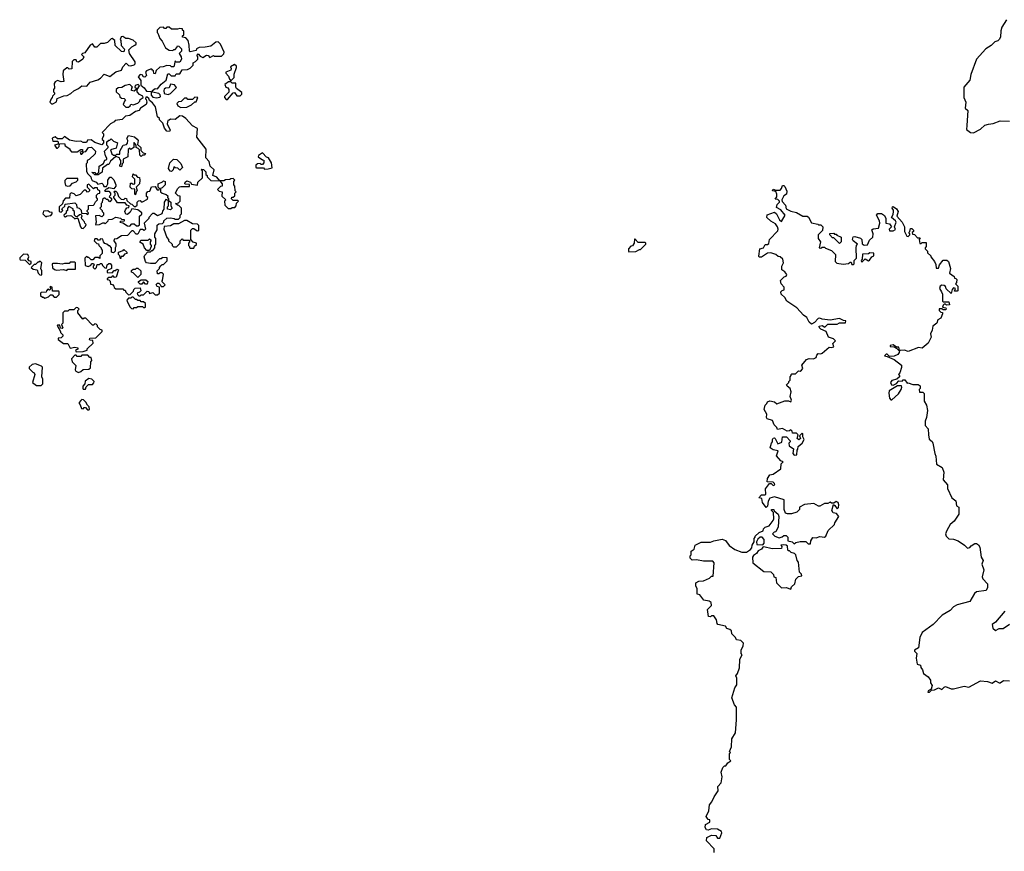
# Model space of a CAD drawing. Extents: x 2494118 to 2687960, y 757339 to 915227.
# Tile 269 of 364: x 2584270 to 2592731, y 902246 to 909395. Entities that reach past the tile are written whole.
import ezdxf

# ---------------------------------------------------------------- set-up
doc = ezdxf.new("R2010")
doc.units = 0

msp = doc.modelspace()

# ---------------------------------------------------------------- linework, layer by layer
at = {"layer": '0CON20XD'}
for points in [[(2592750, 909395), (2592710.5, 909329.5), (2592701.7, 909298.3), (2592698.8, 909245), (2592686.7, 909225), (2592675, 909213.3), (2592650, 909205), (2592616.4, 909173.6), (2592572.5, 909145), (2592492.5, 909055), (2592442.5, 908925), (2592433.9, 908876.1), (2592382.5, 908815), (2592382.5, 908725), (2592400, 908685), (2592393.3, 908635), (2592416.7, 908615), (2592407.5, 908485), (2592405, 908450), (2592440, 908425), (2592465, 908422.5), (2592525, 908453.3), (2592563, 908487), (2592595, 908497.5), (2592635, 908502.5), (2592695, 908526.7), (2592775, 908523.3)], [(2585445, 908723.3), (2585475, 908730), (2585480, 908735), (2585478.3, 908748.3), (2585465, 908760), (2585411.7, 908771.7), (2585410, 908785), (2585435, 908802.5), (2585455, 908800), (2585485, 908840), (2585530, 908875), (2585541.7, 908928.3), (2585555, 908930), (2585573, 908913), (2585605, 908912.5), (2585615, 908930), (2585645, 908930), (2585666.4, 908963.6), (2585713, 908967), (2585735, 908977.5), (2585760, 909005), (2585760, 909025), (2585780, 909035), (2585800, 909055), (2585800, 909075), (2585792.5, 909085), (2585805, 909100), (2585821.7, 909081.7), (2585845, 909070), (2585875, 909090), (2585888.3, 909088.3), (2585905, 909070), (2585935, 909087.5), (2585945, 909082.5), (2586005, 909082.5), (2586025, 909100), (2586027.5, 909115), (2585996.2, 909185), (2585975, 909206), (2585955, 909201.2), (2585911.7, 909168.3), (2585865, 909157.5), (2585813.6, 909156.4), (2585790, 909145), (2585785, 909130), (2585735, 909120), (2585730, 909125), (2585727.5, 909175), (2585717, 909217), (2585698.3, 909238.3), (2585670, 909245), (2585670, 909255), (2585680, 909265), (2585680, 909295), (2585670, 909305), (2585670, 909315), (2585645, 909320), (2585625, 909312.5), (2585575, 909312.5), (2585555, 909330), (2585535, 909330), (2585525, 909320), (2585515, 909320), (2585505, 909330), (2585475, 909327.5), (2585450, 909305), (2585450, 909285), (2585458.3, 909278.3), (2585473.3, 909233.3), (2585495, 909210), (2585521.7, 909151.7), (2585553, 909133), (2585585, 909130), (2585595, 909140), (2585605, 909140), (2585620, 909155), (2585625, 909170), (2585638.3, 909168.3), (2585660, 909145), (2585660, 909125), (2585640, 909105), (2585657.5, 909075), (2585660, 909055), (2585645, 909030), (2585615, 909030), (2585605, 909040), (2585595, 908990), (2585575, 908990), (2585567, 908997), (2585535, 909002.5), (2585501.7, 908988.3), (2585475, 908987.5), (2585441.7, 908958.3), (2585435, 908930), (2585421.7, 908931.7), (2585420, 908955), (2585411.7, 908961.7), (2585405, 908970), (2585395, 908970), (2585360, 908955), (2585350, 908945), (2585360, 908915), (2585345, 908900), (2585330, 908905), (2585328.3, 908918.3), (2585305, 908922.5), (2585287.5, 908905), (2585311.7, 908871.7), (2585311.7, 908831.7), (2585339.3, 908809.3), (2585360, 908780), (2585398.3, 908778.3), (2585400, 908745), (2585415, 908730), (2585445, 908723.3)], [(2584555, 908672.5), (2584585, 908690), (2584593, 908717), (2584648.3, 908741.7), (2584677, 908743), (2584710.7, 908759.3), (2584736.4, 908783.6), (2584775, 908802.5), (2584803, 908827), (2584846.2, 908823.8), (2584875, 908856.7), (2584941.7, 908878.3), (2584965, 908892.5), (2584995, 908926.7), (2585045, 908907.5), (2585095, 908947.5), (2585145, 908960), (2585155, 908990), (2585185, 909020), (2585205, 909000), (2585225, 908997.5), (2585255, 909007.5), (2585262.5, 909015), (2585261.7, 909031.7), (2585212.5, 909105), (2585207.5, 909135), (2585235, 909162.5), (2585260, 909175), (2585270, 909185), (2585270, 909195), (2585245, 909217.5), (2585205, 909232.5), (2585183, 909233), (2585155, 909250), (2585141.7, 909248.3), (2585132.5, 909225), (2585140, 909215), (2585143, 909173), (2585171.7, 909141.7), (2585165, 909120), (2585145, 909122.5), (2585091.7, 909171.7), (2585087.5, 909215), (2585065, 909232.5), (2585055, 909230), (2585025, 909200), (2584995, 909190), (2584965, 909190), (2584931.7, 909158.3), (2584915, 909160), (2584897, 909187), (2584875, 909176.7), (2584829.3, 909110.7), (2584810, 909105), (2584800, 909095), (2584820, 909075), (2584813, 909057), (2584775, 909030), (2584761.7, 909031.7), (2584755, 909050), (2584735, 909050), (2584720, 909035), (2584718.3, 908971.7), (2584695, 908970), (2584685, 908980), (2584675, 908980), (2584642.5, 908955), (2584640, 908925), (2584650, 908865), (2584625, 908860), (2584595, 908872.5), (2584575, 908860), (2584567.5, 908845), (2584570, 908805), (2584560, 908795), (2584560, 908775), (2584570, 908765), (2584570, 908755), (2584551.7, 908738.3), (2584550, 908725), (2584540, 908715), (2584530, 908685), (2584542.5, 908672.5), (2584555, 908672.5)], [(2586085, 908870), (2586111.7, 908898.3), (2586113, 908927), (2586133.3, 908985), (2586133.3, 908995), (2586115, 909008.8), (2586081.7, 908988.3), (2586087.5, 908975), (2586085, 908960), (2586040, 908945), (2586040, 908935), (2586065, 908910), (2586073, 908883), (2586085, 908870)], [(2585205, 908642.5), (2585220, 908655), (2585225, 908670), (2585245, 908662.5), (2585285, 908677.5), (2585302.5, 908695), (2585305, 908710), (2585330, 908725), (2585328.3, 908738.3), (2585300.7, 908750.7), (2585280, 908775), (2585280, 908795), (2585300, 908825), (2585287, 908837), (2585261.7, 908828.3), (2585260, 908815), (2585270, 908805), (2585270, 908795), (2585255, 908780), (2585230, 908785), (2585233, 908807), (2585240, 908815), (2585215, 908837.5), (2585175, 908830), (2585147, 908813), (2585115, 908810), (2585100, 908795), (2585100, 908775), (2585128.3, 908748.3), (2585131.7, 908731.7), (2585145, 908720), (2585168.3, 908718.3), (2585180, 908705), (2585170, 908695), (2585160, 908665), (2585183.3, 908643.3), (2585205, 908642.5)], [(2585545, 908752.5), (2585565, 908760), (2585617, 908813), (2585600, 908835), (2585565, 908840), (2585555, 908810), (2585523, 908807), (2585511.7, 908798.3), (2585507.5, 908785), (2585511.7, 908761.7), (2585545, 908752.5)], [(2586055, 908710), (2586103, 908767), (2586115, 908770), (2586135, 908740), (2586165, 908740), (2586180, 908755), (2586178.3, 908768.3), (2586133, 908803), (2586127.5, 908815), (2586128.3, 908848.3), (2586095, 908850), (2586085, 908860), (2586065, 908860), (2586031.7, 908838.3), (2586040, 908815), (2586058.3, 908808.3), (2586067.5, 908795), (2586067, 908773), (2586030, 908735), (2586030, 908725), (2586045, 908710), (2586055, 908710)], [(2585305, 907020), (2585315, 907030), (2585335, 907030), (2585365, 907060), (2585378.3, 907058.3), (2585385, 907040), (2585415, 907050), (2585435, 907030), (2585455, 907030), (2585470, 907045), (2585470, 907095), (2585451.7, 907101.7), (2585441.7, 907118.3), (2585455, 907130), (2585465, 907130), (2585478.3, 907118.3), (2585485, 907100), (2585505, 907100), (2585520, 907115), (2585490, 907145), (2585497.5, 907152.5), (2585507, 907207), (2585495, 907220), (2585475, 907220), (2585465, 907210), (2585455, 907210), (2585450, 907235), (2585470, 907255), (2585470, 907265), (2585481.7, 907278.3), (2585495, 907290), (2585505, 907290), (2585538.3, 907321.7), (2585538.3, 907348.3), (2585495, 907350), (2585485, 907340), (2585471.7, 907338.3), (2585435, 907300), (2585395, 907300), (2585360, 907305), (2585350, 907315), (2585340, 907355), (2585345, 907370), (2585371.7, 907398.3), (2585395, 907400), (2585405, 907410), (2585415, 907410), (2585430, 907435), (2585430, 907455), (2585440, 907465), (2585440, 907515), (2585430, 907525), (2585430, 907555), (2585451.7, 907588.3), (2585451.7, 907628.3), (2585465, 907640), (2585498.3, 907641.7), (2585510, 907655), (2585510, 907665), (2585535, 907690), (2585565, 907692.5), (2585597, 907687), (2585605, 907680), (2585635, 907680), (2585650, 907695), (2585650, 907715), (2585660, 907725), (2585660, 907775), (2585638.3, 907798.3), (2585625, 907800), (2585610, 907815), (2585635, 907820), (2585650, 907835), (2585648.3, 907878.3), (2585631.7, 907881.7), (2585610, 907905), (2585625, 907940), (2585643, 907957), (2585655, 907960), (2585728.3, 907961.7), (2585728.3, 907978.3), (2585695, 907980), (2585690, 907985), (2585691.7, 907998.3), (2585705, 908010), (2585738.3, 907998.3), (2585745, 907980), (2585798.3, 907971.7), (2585801.7, 907998.3), (2585840, 908035), (2585840, 908095), (2585830, 908105), (2585835, 908110), (2585848.3, 908108.3), (2585868.3, 908088.3), (2585870, 908065), (2585880, 908055), (2585880, 908045), (2585913, 908013), (2585990, 908010), (2585965, 908040), (2585930, 908055), (2585940, 908105), (2585907, 908137), (2585897.5, 908175), (2585868.3, 908208.3), (2585871.7, 908281.7), (2585792.5, 908385), (2585798.3, 908458.3), (2585753.6, 908483.6), (2585696.7, 908546.7), (2585670, 908565), (2585647, 908567), (2585605, 908537.5), (2585565, 908540), (2585555, 908530), (2585541.7, 908528.3), (2585538.3, 908498.3), (2585562.5, 908445), (2585557, 908433), (2585535, 908437.5), (2585513, 908463), (2585500, 908505), (2585470, 908535), (2585470, 908545), (2585455, 908560), (2585437.5, 908645), (2585410, 908680), (2585385, 908700), (2585378.3, 908718.3), (2585365, 908730), (2585355, 908730), (2585350, 908715), (2585357.5, 908707.5), (2585362.5, 908685), (2585357.5, 908665), (2585307, 908633), (2585296.4, 908613.6), (2585263.8, 908606.2), (2585215, 908572.5), (2585180, 908565), (2585151.7, 908538.3), (2585091.7, 908528.3), (2585083, 908517), (2585050.7, 908499.3), (2584980, 908425), (2584990, 908415), (2584990, 908395), (2584980, 908375), (2584980, 908365), (2584990, 908355), (2584990, 908335), (2584975, 908320), (2584915, 908340), (2584885, 908362.5), (2584851.7, 908358.3), (2584845, 908340), (2584815, 908340), (2584795, 908350), (2584755, 908347.5), (2584698.3, 908358.3), (2584655, 908390), (2584635, 908370), (2584595, 908370), (2584575, 908387.5), (2584555, 908380), (2584550, 908375), (2584555, 908350), (2584595, 908350), (2584600, 908345), (2584600, 908325), (2584570, 908315), (2584585, 908290), (2584595, 908290), (2584610, 908305), (2584611.7, 908328.3), (2584655, 908330), (2584661.7, 908311.7), (2584700, 908285), (2584700, 908275), (2584715, 908260), (2584765, 908260), (2584795, 908280), (2584808.3, 908278.3), (2584808.3, 908261.7), (2584790, 908255), (2584795, 908240), (2584805, 908240), (2584821.7, 908258.3), (2584838.3, 908261.7), (2584862.5, 908297.5), (2584888.3, 908298.3), (2584920, 908265), (2584918.3, 908241.7), (2584868.3, 908191.7), (2584850, 908185), (2584850, 908165), (2584840, 908155), (2584843, 908093), (2584851.7, 908071.7), (2584880, 908045), (2584885, 908030), (2584891.7, 908011.7), (2584928.3, 907998.3), (2584941.7, 907981.7), (2584975, 907990), (2584988.3, 907978.3), (2584991.7, 907961.7), (2585015, 907960), (2585027.5, 907985), (2585027.5, 908015), (2585045, 908040), (2585055, 908040), (2585078.3, 908018.3), (2585097.5, 907975), (2585097, 907963), (2585078.3, 907941.7), (2585035, 907950), (2585025, 907940), (2585011.7, 907938.3), (2585000, 907925), (2585005, 907920), (2585035, 907920), (2585050, 907905), (2585050, 907885), (2585040, 907875), (2585058.3, 907858.3), (2585060, 907845), (2585045, 907830), (2585028.3, 907848.3), (2585015, 907850), (2585005, 907860), (2584995, 907860), (2584981.7, 907848.3), (2584977.5, 907822.5), (2584970, 907815), (2584970, 907785), (2584960, 907775), (2584980, 907755), (2584980, 907745), (2584990, 907735), (2584990, 907715), (2584975, 907700), (2584951.7, 907711.7), (2584922.5, 907707.5), (2584927.5, 907655), (2584920, 907635), (2584925, 907630), (2584957, 907633), (2584985, 907650), (2584995, 907650), (2585005, 907640), (2585030, 907665), (2585031.7, 907678.3), (2585065, 907680), (2585095, 907697.5), (2585135, 907690), (2585145, 907680), (2585168.3, 907678.3), (2585168.3, 907661.7), (2585135, 907660), (2585130, 907655), (2585155, 907650), (2585195, 907622.5), (2585215, 907620), (2585235, 907640), (2585255, 907640), (2585275, 907622.5), (2585287.5, 907622.5), (2585298.3, 907631.7), (2585300, 907705), (2585318.3, 907721.7), (2585320, 907735), (2585285, 907760), (2585235, 907770), (2585219.3, 907740.7), (2585195, 907720), (2585181.7, 907721.7), (2585172.5, 907745), (2585178.3, 907761.7), (2585191.7, 907778.3), (2585208.3, 907781.7), (2585210, 907795), (2585191.7, 907801.7), (2585175, 907820), (2585111.7, 907821.7), (2585080, 907865), (2585080, 907875), (2585090, 907885), (2585090, 907905), (2585080, 907915), (2585085, 907920), (2585095, 907920), (2585108.3, 907908.3), (2585120, 907875), (2585141.7, 907851.7), (2585165, 907850), (2585175, 907860), (2585188.3, 907858.3), (2585191.7, 907841.7), (2585221.7, 907811.7), (2585235, 907810), (2585255, 907790), (2585265, 907790), (2585278.3, 907801.7), (2585280, 907825), (2585291.7, 907838.3), (2585305, 907840), (2585315, 907830), (2585325, 907830), (2585368.3, 907851.7), (2585370, 907865), (2585360, 907875), (2585360, 907905), (2585371.7, 907918.3), (2585388.3, 907921.7), (2585401.7, 907958.3), (2585435, 907960), (2585451.7, 907931.7), (2585468.3, 907931.7), (2585470, 907945), (2585460, 907955), (2585460, 907985), (2585498.3, 908001.7), (2585505, 908010), (2585520, 908005), (2585520, 907975), (2585495, 907950), (2585480, 907945), (2585480, 907915), (2585493, 907903), (2585528.3, 907891.7), (2585541.7, 907881.7), (2585540, 907865), (2585550, 907855), (2585550, 907840), (2585570, 907825), (2585570, 907795), (2585580, 907775), (2585565, 907760), (2585540, 907765), (2585540, 907785), (2585550, 907795), (2585550, 907840), (2585525, 907850), (2585512.5, 907825), (2585510, 907765), (2585500, 907755), (2585490, 907725), (2585455, 907710), (2585425, 907730), (2585411.7, 907728.3), (2585380, 907695), (2585380, 907685), (2585340, 907645), (2585350, 907595), (2585338.3, 907581.7), (2585325, 907590), (2585305, 907590), (2585285, 907550), (2585271.7, 907551.7), (2585245, 907580), (2585235, 907580), (2585195, 907540), (2585145, 907537.5), (2585105, 907510), (2585081.7, 907508.3), (2585080, 907495), (2585097, 907467), (2585097.5, 907445), (2585090, 907435), (2585090, 907405), (2585075, 907390), (2585060, 907395), (2585060, 907435), (2585045, 907450), (2585035, 907450), (2585020, 907465), (2585001.7, 907471.7), (2584990, 907485), (2584985, 907507.5), (2584965, 907510), (2584955, 907500), (2584945, 907500), (2584935, 907510), (2584915, 907510), (2584910, 907495), (2584931.7, 907471.7), (2584948.3, 907468.3), (2584950, 907455), (2584970, 907435), (2584970, 907425), (2584980, 907415), (2584980, 907385), (2584960, 907365), (2584958.3, 907341.7), (2584945, 907350), (2584915, 907350), (2584898.3, 907331.7), (2584885, 907330), (2584865, 907350), (2584855, 907350), (2584845, 907360), (2584830, 907345), (2584831.7, 907281.7), (2584857, 907273), (2584878.3, 907281.7), (2584891.7, 907298.3), (2584905, 907300), (2584910, 907285), (2584900, 907275), (2584900, 907265), (2584915, 907250), (2584930, 907265), (2584935, 907290), (2584955, 907290), (2584965, 907300), (2584975, 907300), (2584981.7, 907281.7), (2585001.7, 907261.7), (2585015, 907260), (2585021.7, 907288.3), (2585035, 907300), (2585048.3, 907298.3), (2585060, 907285), (2585060, 907255), (2585021.7, 907238.3), (2585021.7, 907221.7), (2585065, 907220), (2585081.7, 907238.3), (2585095, 907240), (2585105, 907250), (2585120, 907245), (2585098.3, 907181.7), (2585085, 907180), (2585075, 907190), (2585065, 907190), (2585055, 907180), (2585035, 907180), (2585021.7, 907168.3), (2585021.7, 907161.7), (2585035, 907160), (2585048.3, 907148.3), (2585051.7, 907121.7), (2585068.3, 907118.3), (2585080, 907105), (2585081.7, 907091.7), (2585095, 907080), (2585155, 907080), (2585165, 907070), (2585175, 907070), (2585181.7, 907051.7), (2585205, 907030), (2585218.3, 907031.7), (2585248.3, 907061.7), (2585250, 907075), (2585263, 907087), (2585305, 907090), (2585310, 907065), (2585298.3, 907051.7), (2585280, 907045), (2585281.7, 907031.7), (2585295, 907020), (2585305, 907020)], [(2585655, 908640), (2585705, 908643.3), (2585745, 908662.5), (2585775, 908690), (2585785, 908690), (2585800, 908725), (2585775, 908730), (2585755, 908710), (2585715, 908710), (2585705, 908720), (2585685, 908720), (2585658.3, 908691.7), (2585635, 908690), (2585620, 908675), (2585630, 908655), (2585655, 908640)], [(2584945, 908060), (2584915, 908060), (2584890, 908085), (2584915, 908080), (2584925, 908070), (2584938.3, 908071.7), (2584950, 908085), (2584953, 908137), (2584990, 908160), (2585001.7, 908188.3), (2585018.3, 908191.7), (2585020, 908205), (2585007.5, 908225), (2585000, 908265), (2585030, 908295), (2585030, 908305), (2585020, 908315), (2585020, 908345), (2585035, 908360), (2585045, 908360), (2585055, 908370), (2585075, 908350), (2585110, 908335), (2585098.3, 908291.7), (2585050, 908275), (2585061.7, 908241.7), (2585075, 908230), (2585095, 908230), (2585105, 908240), (2585130, 908240), (2585130, 908265), (2585160, 908315), (2585187, 908323), (2585197, 908333), (2585200, 908355), (2585190, 908375), (2585205, 908400), (2585257, 908387), (2585278.3, 908368.3), (2585287.5, 908355), (2585281.7, 908321.7), (2585310, 908295), (2585311.7, 908271.7), (2585331.7, 908251.7), (2585350, 908245), (2585338.3, 908231.7), (2585325, 908230), (2585315, 908220), (2585301.7, 908231.7), (2585300, 908275), (2585288.3, 908288.3), (2585270, 908295), (2585270, 908315), (2585255, 908340), (2585250, 908335), (2585250, 908295), (2585225, 908280), (2585215, 908290), (2585201.7, 908278.3), (2585200, 908215), (2585160, 908195), (2585160, 908165), (2585150, 908155), (2585145, 908130), (2585130, 908135), (2585130, 908145), (2585140, 908155), (2585140, 908185), (2585130, 908195), (2585128.3, 908208.3), (2585095, 908220), (2585051.7, 908178.3), (2585035, 908150), (2585025, 908150), (2584981.7, 908118.3), (2584980, 908085), (2584945, 908060)], [(2586375, 908110), (2586405, 908113.3), (2586438.3, 908121.7), (2586432.5, 908165), (2586408.3, 908208.3), (2586391.7, 908211.7), (2586355, 908250), (2586321.7, 908228.3), (2586320, 908215), (2586355, 908190), (2586368.3, 908188.3), (2586367, 908163), (2586355, 908150), (2586345, 908150), (2586335, 908160), (2586313, 908157), (2586300, 908145), (2586300, 908125), (2586305, 908120), (2586365, 908120), (2586375, 908110)], [(2585575, 908090), (2585561.7, 908091.7), (2585550, 908115), (2585560, 908165), (2585593, 908197), (2585621.7, 908191.7), (2585655, 908160), (2585670, 908125), (2585645, 908100), (2585628.3, 908118.3), (2585605, 908120), (2585595, 908130), (2585590, 908105), (2585575, 908090)], [(2584685, 907962.5), (2584705, 907967.5), (2584725, 907990), (2584755, 908000), (2584770, 908015), (2584768.3, 908028.3), (2584675, 908030), (2584658.3, 908011.7), (2584657.5, 907995), (2584665, 907970), (2584685, 907962.5)], [(2585265, 907890), (2585260, 907895), (2585258.3, 907938.3), (2585235, 907940), (2585220, 907955), (2585221.7, 907988.3), (2585235, 907990), (2585245, 907980), (2585260, 907985), (2585260, 908025), (2585240, 908045), (2585245, 908070), (2585255, 908060), (2585265, 908060), (2585281.7, 908041.7), (2585298.3, 908038.3), (2585302.5, 908015), (2585300, 907985), (2585270, 907955), (2585280, 907925), (2585270, 907915), (2585265, 907890)], [(2586061.7, 907771.7), (2586085, 907772.5), (2586095, 907780), (2586118.3, 907781.7), (2586130, 907795), (2586131.7, 907818.3), (2586150, 907835), (2586145, 907840), (2586105, 907840), (2586090, 907855), (2586091.7, 907868.3), (2586105, 907870), (2586118.3, 907881.7), (2586120, 907905), (2586130, 907915), (2586122.5, 907922.5), (2586120, 907965), (2586110, 907975), (2586110, 908005), (2586120, 908015), (2586105, 908030), (2586083, 908027), (2586075, 908020), (2586038.3, 908018.3), (2586025, 908010), (2585990, 908010), (2586010, 907985), (2586010, 907965), (2585995, 907960), (2585970, 907935), (2585985, 907920), (2586010, 907915), (2586008.3, 907878.3), (2586040, 907845), (2586030, 907835), (2586031.7, 907801.7), (2586061.7, 907771.7)], [(2584855, 907720), (2584860, 907735), (2584850, 907745), (2584850, 907755), (2584860, 907765), (2584861.7, 907798.3), (2584905, 907800), (2584910, 907805), (2584920, 907830), (2584940, 907845), (2584940, 907855), (2584930, 907865), (2584930, 907885), (2584945, 907900), (2584960, 907905), (2584960, 907925), (2584941.7, 907931.7), (2584938.3, 907948.3), (2584915, 907950), (2584905, 907940), (2584865, 907980), (2584850, 907975), (2584850, 907955), (2584870, 907935), (2584870, 907925), (2584860, 907915), (2584853, 907913), (2584838.3, 907928.3), (2584825, 907930), (2584788.3, 907891.7), (2584755, 907880), (2584738.3, 907898.3), (2584713, 907907), (2584700, 907895), (2584698.3, 907861.7), (2584665, 907860), (2584643, 907837), (2584638.3, 907811.7), (2584610, 907785), (2584610, 907745), (2584625, 907740), (2584640, 907755), (2584631.7, 907768.3), (2584658.3, 907791.7), (2584661.7, 907808.3), (2584745, 907820), (2584757, 907807), (2584761.7, 907781.7), (2584780, 907775), (2584797, 907757), (2584801.7, 907731.7), (2584845, 907730), (2584855, 907720)], [(2590695, 905450), (2590715, 905482.5), (2590745, 905487.5), (2590810, 905535), (2590813, 905577), (2590830, 905595), (2590811.7, 905601.7), (2590772.5, 905645), (2590788.3, 905688.3), (2590745, 905697.5), (2590720, 905715), (2590730, 905755), (2590740, 905765), (2590737.5, 905785), (2590743.6, 905796.4), (2590755, 905800), (2590762.5, 905795), (2590785, 905750), (2590818.3, 905761.7), (2590825, 905810), (2590858.3, 905808.3), (2590890, 905775), (2590890, 905765), (2590880, 905755), (2590881.7, 905731.7), (2590920, 905705), (2590912.5, 905665), (2590925, 905650), (2590946.7, 905653.3), (2590950, 905695), (2590957, 905703), (2590960, 905725), (2590992.5, 905755), (2591010, 905785), (2590998.3, 905808.3), (2591000, 905835), (2590995, 905840), (2590971.7, 905818.3), (2590980, 905795), (2590965, 905782.5), (2590950, 905795), (2590960, 905825), (2590945, 905840), (2590911.7, 905841.7), (2590908.3, 905858.3), (2590895, 905870), (2590885, 905860), (2590865, 905857.5), (2590825, 905880), (2590781.7, 905871.7), (2590775, 905890), (2590753, 905913), (2590739.3, 905949.3), (2590692.5, 905965), (2590687.5, 905975), (2590690, 906005), (2590667.5, 906045), (2590675, 906080), (2590690, 906095), (2590695, 906110), (2590715, 906117.5), (2590755, 906110), (2590775, 906092.5), (2590845, 906117.5), (2590875, 906117.5), (2590895, 906110), (2590902.5, 906125), (2590890, 906155), (2590900, 906195), (2590890, 906225), (2590863.6, 906243.6), (2590860, 906255), (2590880, 906275), (2590880, 906285), (2590890, 906295), (2590890, 906325), (2590900, 906335), (2590900, 906345), (2590905, 906350), (2590935, 906350), (2590963, 906377), (2590975, 906372.5), (2590989.3, 906380.7), (2591000, 906395), (2590990, 906425), (2591030, 906475), (2591055, 906482.5), (2591091.7, 906478.3), (2591115, 906490), (2591118.3, 906511.7), (2591130, 906525), (2591155, 906522.5), (2591165, 906527.5), (2591225, 906580), (2591245, 906577.5), (2591266.4, 906583.6), (2591258.3, 906611.7), (2591280, 906635), (2591261.7, 906651.7), (2591220, 906665), (2591200, 906715), (2591155, 906733.3), (2591142.5, 906745), (2591140.7, 906759.3), (2591165, 906766.2), (2591187.5, 906752.5), (2591215, 906777.5), (2591295, 906777.5), (2591315, 906787.5), (2591365, 906790), (2591370, 906805), (2591348.3, 906808.3), (2591313, 906827), (2591235, 906812.5), (2591165, 906820), (2591145, 906830), (2591130, 906825), (2591099.3, 906790.7), (2591075, 906777.5), (2591053.4, 906793.4), (2591034, 906835), (2591005, 906856), (2590948.9, 906918.9), (2590861.2, 906975), (2590845.8, 907005.8), (2590812.5, 907035), (2590810, 907055), (2590821.7, 907068.3), (2590838.3, 907071.7), (2590840, 907095), (2590813, 907123), (2590808.3, 907151.7), (2590840, 907185), (2590855, 907190), (2590862.5, 907205), (2590845, 907227.5), (2590820, 907245), (2590820, 907275), (2590832.5, 907305), (2590827.5, 907335), (2590805, 907357.5), (2590788.3, 907358.3), (2590766.7, 907376.7), (2590725, 907390), (2590695, 907386.7), (2590645, 907353.8), (2590625, 907352.5), (2590620.7, 907360.7), (2590630, 907425), (2590660, 907435), (2590675, 907462.5), (2590695, 907462.5), (2590708.3, 907471.7), (2590713.3, 907506.7), (2590785, 907580), (2590787.5, 907595), (2590782.5, 907615), (2590765, 907640), (2590725, 907662.5), (2590690, 907695), (2590691.7, 907718.3), (2590755, 907740), (2590772.5, 907725), (2590800, 907675), (2590815, 907660), (2590847.5, 907715), (2590809.3, 907759.3), (2590771.7, 907781.7), (2590780, 907805), (2590800, 907825), (2590800, 907835), (2590785, 907850), (2590761.7, 907851.7), (2590777, 907873), (2590776.4, 907896.4), (2590768.3, 907918.3), (2590740, 907925), (2590745, 907937.5), (2590768.3, 907928.3), (2590805, 907930), (2590817, 907943), (2590825, 907970), (2590835, 907970), (2590845, 907960), (2590861.7, 907921.7), (2590860, 907895), (2590835, 907880), (2590820, 907845), (2590821.7, 907831.7), (2590851.7, 907801.7), (2590855, 907770), (2590895, 907747.5), (2590945, 907737.5), (2591000, 907705), (2591037, 907707), (2591048.3, 907698.3), (2591075, 907650), (2591127, 907637), (2591135, 907630), (2591155, 907630), (2591170, 907615), (2591168.3, 907581.7), (2591130, 907545), (2591130, 907515), (2591150, 907485), (2591140, 907435), (2591155, 907430), (2591165, 907440), (2591185, 907440), (2591195, 907430), (2591245, 907410), (2591280, 907375), (2591277.5, 907315), (2591291.2, 907301.2), (2591345, 907292.5), (2591391.7, 907298.3), (2591405, 907310), (2591415, 907310), (2591421.7, 907291.7), (2591435, 907290), (2591440, 907295), (2591440, 907325), (2591460, 907345), (2591457.5, 907435), (2591460, 907455), (2591470, 907465), (2591432.5, 907495), (2591427.5, 907505), (2591431.7, 907528.3), (2591445, 907532.5), (2591495, 907517.5), (2591506.7, 907505), (2591508.3, 907468.3), (2591525, 907457.5), (2591555, 907460), (2591571.7, 907498.3), (2591600, 907525), (2591602.5, 907555), (2591593, 907587), (2591603, 907597), (2591648.3, 907601.7), (2591660, 907645), (2591657.5, 907665), (2591633.3, 907715), (2591645, 907730), (2591675, 907727.5), (2591700.7, 907710.7), (2591712.5, 907685), (2591712.5, 907645), (2591745, 907640), (2591760, 907615), (2591740, 907595), (2591745, 907580), (2591775, 907580), (2591795, 907590), (2591787.5, 907615), (2591800, 907655), (2591797, 907667), (2591760, 907695), (2591775, 907720), (2591779.2, 907745), (2591778.3, 907758.3), (2591766.7, 907775), (2591770, 907785), (2591775, 907790), (2591805, 907768.8), (2591817.5, 907745), (2591807.5, 907705), (2591852.5, 907655), (2591872, 907615), (2591872.5, 907575), (2591892.5, 907535), (2591905, 907530), (2591920, 907545), (2591920, 907555), (2591910, 907565), (2591920, 907575), (2591925, 907600), (2591935, 907600), (2591950, 907585), (2591950, 907575), (2591940, 907565), (2591941.7, 907551.7), (2591958.3, 907548.3), (2591985, 907520), (2592008.3, 907518.3), (2592000, 907505), (2592005, 907470), (2592015, 907470), (2592025, 907480), (2592058.3, 907478.3), (2592060, 907445), (2592050, 907435), (2592050, 907425), (2592070, 907405), (2592071.7, 907391.7), (2592100, 907365), (2592100, 907355), (2592130, 907315), (2592141.7, 907291.7), (2592145, 907260), (2592165, 907260), (2592172.5, 907287.5), (2592205, 907327.5), (2592236.4, 907326.4), (2592250, 907315), (2592267.5, 907255), (2592260, 907215), (2592298.3, 907188.3), (2592301.7, 907171.7), (2592315, 907170), (2592321.7, 907161.7), (2592320, 907135), (2592312.5, 907125), (2592330, 907105), (2592330, 907065), (2592325, 907060), (2592301.7, 907061.7), (2592310, 907085), (2592295, 907090), (2592282.5, 907075), (2592275, 907040), (2592230, 907080), (2592225, 907100), (2592215, 907110), (2592195, 907112.5), (2592180, 907105), (2592172.5, 907085), (2592190, 907055), (2592200, 907035), (2592200, 906975), (2592205, 906970), (2592255, 906970), (2592260, 906945), (2592235, 906940), (2592225, 906950), (2592215, 906950), (2592205, 906940), (2592200, 906925), (2592228.3, 906918.3), (2592230, 906905), (2592225, 906900), (2592205, 906900), (2592195, 906910), (2592171.7, 906908.3), (2592170, 906895), (2592185, 906880), (2592198.3, 906878.3), (2592200, 906865), (2592185, 906830), (2592160, 906815), (2592150, 906785), (2592115, 906760), (2592110, 906725), (2592097.5, 906695), (2592102.5, 906665), (2592076.2, 906615), (2592025, 906570), (2591992.9, 906577.1), (2591905, 906541.2), (2591873, 906553), (2591838.3, 906551.7), (2591830, 906550), (2591827.5, 906535), (2591815, 906517.5), (2591785, 906503.3), (2591745, 906500), (2591725, 906520), (2591715, 906520), (2591700, 906505), (2591725, 906500), (2591785, 906473.3), (2591846.7, 906425), (2591846.7, 906405), (2591831.7, 906358.3), (2591820, 906345), (2591830, 906335), (2591830, 906325), (2591806.7, 906303.3), (2591765, 906292.5), (2591754, 906275), (2591760, 906255), (2591775, 906253.3), (2591805, 906266.7), (2591825, 906290), (2591852.5, 906287.5), (2591861.7, 906298.3), (2591875, 906300), (2591895, 906270), (2591905, 906272.5), (2591945, 906260), (2591989.3, 906259.3), (2592007, 906247), (2592007.5, 906225), (2592000, 906215), (2592003, 906193), (2592031.7, 906191.7), (2592041.7, 906181.7), (2592042.5, 906115), (2592061.7, 906081.7), (2592070, 906035), (2592063.3, 905975), (2592050, 905945), (2592050, 905905), (2592076.4, 905876.4), (2592078.8, 905825), (2592085, 905787.5), (2592109.5, 905769.5), (2592116.7, 905755), (2592132.5, 905665), (2592143, 905643), (2592147.5, 905575), (2592196.7, 905545), (2592210, 905505), (2592205, 905440), (2592243.3, 905395), (2592243.6, 905363.6), (2592280, 905285), (2592315, 905260), (2592320, 905215), (2592340, 905205), (2592340, 905145), (2592300, 905085), (2592265.9, 905054.1), (2592235.8, 905004.2), (2592225.7, 904975), (2592230, 904955), (2592255, 904931.4), (2592295, 904929.2), (2592334.2, 904914.2), (2592388.8, 904878.8), (2592415, 904852.5), (2592435, 904857.5), (2592445, 904872.5), (2592478.3, 904891.7), (2592491.7, 904891.7), (2592509.3, 904879.3), (2592519.3, 904859.3), (2592532.5, 904775), (2592550, 904745), (2592536.7, 904715), (2592553.3, 904665), (2592540, 904605), (2592547, 904587), (2592586.1, 904546.1), (2592585.9, 904514.1), (2592575, 904487.5), (2592492.3, 904477.7), (2592475, 904463.3), (2592435, 904393.8), (2592325, 904363.8), (2592295, 904348.8)], [(2584495, 907700), (2584503, 907707), (2584538.3, 907711.7), (2584550, 907725), (2584548.3, 907738.3), (2584525, 907740), (2584511.7, 907751.7), (2584475, 907750), (2584470, 907725), (2584495, 907700)], [(2584815, 907600), (2584835, 907620), (2584840, 907635), (2584830, 907645), (2584828.3, 907658.3), (2584803, 907683), (2584800, 907695), (2584807.5, 907707.5), (2584795, 907720), (2584783, 907717), (2584765, 907700), (2584751.7, 907701.7), (2584740, 907715), (2584740, 907745), (2584730, 907755), (2584728.3, 907768.3), (2584691.7, 907788.3), (2584680, 907775), (2584680, 907755), (2584670, 907745), (2584668.3, 907731.7), (2584650, 907715), (2584651.7, 907701.7), (2584665, 907700), (2584675, 907710), (2584705, 907712.5), (2584715, 907710), (2584743, 907683), (2584755, 907690), (2584768.3, 907688.3), (2584793, 907613), (2584801.7, 907601.7), (2584815, 907600)], [(2585765, 907430), (2585771.7, 907448.3), (2585788.3, 907461.7), (2585790, 907475), (2585761.7, 907481.7), (2585740, 907505), (2585740, 907585), (2585755, 907600), (2585765, 907600), (2585795, 907580), (2585808.3, 907581.7), (2585810, 907625), (2585798.3, 907638.3), (2585755, 907640), (2585705, 907670), (2585685, 907670), (2585635, 907640), (2585595, 907640), (2585567, 907623), (2585511.7, 907618.3), (2585510, 907595), (2585533, 907523), (2585550, 907505), (2585550, 907495), (2585580, 907465), (2585580, 907455), (2585591.7, 907441.7), (2585618.3, 907441.7), (2585650, 907475), (2585650, 907495), (2585665, 907510), (2585675, 907500), (2585728.3, 907498.3), (2585730, 907485), (2585720, 907475), (2585720, 907455), (2585730, 907445), (2585730, 907435), (2585735, 907430), (2585765, 907430)], [(2585385, 907410), (2585361.7, 907411.7), (2585343, 907433), (2585330, 907465), (2585301.7, 907481.7), (2585311.7, 907498.3), (2585375, 907500), (2585385, 907510), (2585398.3, 907498.3), (2585390, 907485), (2585390, 907465), (2585400, 907455), (2585400, 907445), (2585385, 907410)], [(2589505, 907400), (2589565, 907402.5), (2589595, 907420), (2589605, 907420), (2589650, 907465), (2589650, 907475), (2589645, 907480), (2589585, 907480), (2589558.3, 907508.3), (2589551.7, 907508.3), (2589550, 907475), (2589535, 907450), (2589521.7, 907448.3), (2589500, 907425), (2589500, 907405), (2589505, 907400)], [(2591315, 907470), (2591265, 907520), (2591255, 907520), (2591230, 907545), (2591231.7, 907558.3), (2591265, 907560), (2591271.7, 907551.7), (2591285, 907550), (2591291.7, 907541.7), (2591330, 907525), (2591330, 907485), (2591315, 907470)], [(2585135, 907340), (2585130, 907365), (2585120, 907375), (2585120, 907395), (2585158.3, 907411.7), (2585165, 907420), (2585190, 907395), (2585190, 907385), (2585171.7, 907378.3), (2585155, 907360), (2585141.7, 907358.3), (2585135, 907340)], [(2584355, 907290), (2584368.3, 907301.7), (2584370, 907315), (2584351.7, 907321.7), (2584340, 907335), (2584347.5, 907355), (2584340, 907375), (2584301.7, 907378.3), (2584271.7, 907348.3), (2584270, 907335), (2584275, 907330), (2584318.3, 907328.3), (2584355, 907290)], [(2584455, 907200), (2584460, 907205), (2584460, 907235), (2584452.5, 907255), (2584460, 907305), (2584445, 907320), (2584435, 907310), (2584425, 907310), (2584405, 907290), (2584395, 907290), (2584370, 907265), (2584385, 907250), (2584420, 907245), (2584430, 907215), (2584441.7, 907201.7), (2584455, 907200)], [(2591505, 907310), (2591535, 907340), (2591563, 907323), (2591573, 907327), (2591593.6, 907356.4), (2591610, 907365), (2591608.3, 907388.3), (2591575, 907390), (2591565, 907382.5), (2591511.7, 907378.3), (2591510, 907335), (2591500, 907325), (2591505, 907310)], [(2584675, 907240), (2584685, 907250), (2584748.3, 907251.7), (2584750, 907305), (2584745, 907310), (2584705, 907310), (2584695, 907300), (2584655, 907300), (2584635, 907292.5), (2584595, 907300), (2584555, 907300), (2584550, 907295), (2584553, 907263), (2584568.3, 907248.3), (2584585, 907242.5), (2584645, 907247.5), (2584675, 907240)], [(2585285, 907180), (2585245, 907220), (2585230, 907225), (2585231.7, 907238.3), (2585245, 907250), (2585265, 907250), (2585275, 907260), (2585285, 907260), (2585310, 907235), (2585310, 907205), (2585285, 907180)], [(2585365, 907120), (2585351.7, 907121.7), (2585335, 907140), (2585318.3, 907121.7), (2585305, 907120), (2585290, 907135), (2585290, 907145), (2585315, 907160), (2585355, 907160), (2585370, 907145), (2585365, 907120)], [(2584485, 907000), (2584495, 907002.5), (2584518.3, 907011.7), (2584535, 907030), (2584548.3, 907028.3), (2584565, 907010), (2584585, 907010), (2584608.3, 907031.7), (2584610, 907055), (2584605, 907060), (2584551.7, 907061.7), (2584550, 907095), (2584535, 907100), (2584530, 907095), (2584538.3, 907081.7), (2584525, 907070), (2584511.7, 907078.3), (2584500, 907065), (2584498.3, 907051.7), (2584455, 907050), (2584450, 907045), (2584450, 907025), (2584465, 907010), (2584475, 907010), (2584485, 907000)], [(2585245, 906910), (2585255, 906920), (2585275, 906920), (2585285, 906930), (2585325, 906930), (2585335, 906920), (2585345, 906920), (2585350, 906925), (2585350, 906955), (2585335, 906970), (2585315, 906970), (2585305, 906980), (2585285, 906980), (2585275, 906990), (2585265, 906990), (2585245, 907010), (2585235, 907010), (2585225, 907000), (2585205, 907000), (2585190, 906985), (2585193, 906973), (2585220, 906925), (2585231.7, 906911.7), (2585245, 906910)], [(2584755, 906540), (2584815, 906542.5), (2584850, 906555), (2584850, 906565), (2584900, 906615), (2584898.3, 906638.3), (2584875, 906640), (2584870, 906645), (2584871.7, 906658.3), (2584925, 906660), (2584980, 906715), (2584980, 906725), (2584961.7, 906731.7), (2584940, 906755), (2584940, 906765), (2584928.3, 906778.3), (2584915, 906780), (2584905, 906770), (2584895, 906770), (2584838.3, 906828.3), (2584825, 906830), (2584811.7, 906821.7), (2584770, 906875), (2584770, 906895), (2584780, 906905), (2584768.3, 906918.3), (2584755, 906920), (2584735, 906900), (2584695, 906900), (2584685, 906890), (2584655, 906890), (2584640, 906875), (2584640, 906785), (2584630, 906775), (2584640, 906745), (2584635, 906740), (2584621.7, 906741.7), (2584615, 906770), (2584595, 906770), (2584592.5, 906765), (2584620, 906715), (2584620, 906705), (2584640, 906685), (2584640, 906675), (2584625, 906660), (2584601.7, 906658.3), (2584600, 906645), (2584645, 906610), (2584685, 906610), (2584705, 906570), (2584745, 906580), (2584770, 906575), (2584768.3, 906561.7), (2584750, 906555), (2584755, 906540)], [(2591830, 906550), (2591825, 906580), (2591805, 906580), (2591775, 906600), (2591750, 906595), (2591750, 906585), (2591782.5, 906582.5), (2591808.3, 906568.3), (2591825, 906550), (2591830, 906550)], [(2584775, 906362.5), (2584795, 906370), (2584815, 906387.5), (2584865, 906390), (2584878.3, 906401.7), (2584880, 906455), (2584890, 906465), (2584885, 906490), (2584871.7, 906491.7), (2584855, 906510), (2584805, 906510), (2584795, 906500), (2584765, 906500), (2584755, 906510), (2584745, 906510), (2584715, 906480), (2584720, 906455), (2584751.7, 906421.7), (2584747.5, 906385), (2584753, 906373), (2584775, 906362.5)], [(2584455, 906250), (2584470, 906265), (2584470, 906305), (2584460, 906325), (2584467, 906407), (2584457, 906417), (2584407, 906437), (2584378.3, 906431.7), (2584352.5, 906407.5), (2584352.5, 906395), (2584383.6, 906363.6), (2584395, 906360), (2584400, 906345), (2584380, 906275), (2584415, 906250), (2584455, 906250)], [(2584835, 906220), (2584841.7, 906238.3), (2584861.7, 906258.3), (2584895, 906260), (2584908.3, 906271.7), (2584910, 906285), (2584890, 906305), (2584865, 906310), (2584831.7, 906288.3), (2584830, 906265), (2584812.5, 906245), (2584812.5, 906225), (2584815, 906220), (2584835, 906220)], [(2591765, 906127.5), (2591820.7, 906179.3), (2591843.3, 906215), (2591850, 906235), (2591846.7, 906246.7), (2591812.3, 906247.7), (2591742, 906205), (2591738, 906185), (2591745, 906140), (2591755, 906127.5), (2591765, 906127.5)], [(2584865, 906040), (2584870, 906045), (2584867, 906067), (2584851.7, 906081.7), (2584838.3, 906108.3), (2584817, 906127), (2584805, 906130), (2584795, 906122.5), (2584780, 906105), (2584780, 906095), (2584790, 906085), (2584801.7, 906051.7), (2584815, 906050), (2584825, 906060), (2584835, 906060), (2584851.7, 906041.7), (2584865, 906040)], [(2590236.7, 902235), (2590237, 902267), (2590172.5, 902335), (2590174, 902365), (2590215, 902385.8), (2590251.7, 902381.7), (2590265, 902360), (2590285, 902360), (2590302.5, 902405), (2590300, 902415), (2590265, 902436.7), (2590215, 902440), (2590185, 902427.5), (2590170.7, 902430.7), (2590160.7, 902450.7), (2590162.5, 902475), (2590200, 902495), (2590200, 902515), (2590185, 902520), (2590167.5, 902545), (2590192.5, 902595), (2590196.7, 902645), (2590218.8, 902671.2), (2590236.4, 902713.6), (2590272.5, 902765), (2590268.3, 902801.7), (2590296.2, 902835), (2590306.7, 902885), (2590296.7, 902925), (2590313, 902967), (2590325, 902980), (2590338.3, 902981.7), (2590353.6, 903006.4), (2590380, 903025), (2590370, 903035), (2590370, 903085), (2590377.5, 903095), (2590370, 903105), (2590387.5, 903145), (2590388.3, 903211.7), (2590420, 903265), (2590430, 903375), (2590430, 903485), (2590412.5, 903505), (2590390, 903565), (2590415, 903650), (2590431.7, 903678.3), (2590432.5, 903735), (2590422.5, 903755), (2590437, 903773), (2590456.4, 903823.6), (2590457.5, 903895), (2590467.5, 903915), (2590477.5, 903935), (2590470, 903945), (2590470, 903975), (2590487, 904013), (2590490, 904035), (2590466.7, 904056.7), (2590430, 904065), (2590420, 904085), (2590390, 904115), (2590385, 904140), (2590371.7, 904151.7), (2590345, 904160), (2590335, 904180), (2590270, 904195), (2590263, 904203), (2590257.5, 904235), (2590235, 904270), (2590215, 904270), (2590205, 904262.5), (2590190, 904265), (2590180, 904325), (2590215, 904360), (2590212.5, 904385), (2590195, 904397.5), (2590150, 904405), (2590115, 904450), (2590090, 904455), (2590090, 904505), (2590080, 904525), (2590080, 904555), (2590105, 904567.5), (2590145, 904570), (2590197, 904593), (2590215, 904610), (2590228.3, 904611.7), (2590237, 904727), (2590225, 904740), (2590145, 904740), (2590085, 904752.5), (2590048.3, 904748.3), (2590030, 904765), (2590030, 904785), (2590040, 904795), (2590040, 904825), (2590067, 904843), (2590073.3, 904876.7), (2590125, 904903.3), (2590205, 904902.5), (2590235, 904916.2), (2590305, 904928.8), (2590335, 904917.5), (2590366.7, 904875), (2590415, 904840), (2590475, 904816.7), (2590515, 904817.5), (2590549.3, 904840.7), (2590560, 904855), (2590563, 904877), (2590580, 904905), (2590580, 904935), (2590590, 904945), (2590590, 904955), (2590625, 904987.5), (2590658.3, 905001.7), (2590661.7, 905018.3), (2590677, 905033), (2590710, 905045), (2590745, 905090), (2590750, 905105), (2590747.5, 905157.5), (2590730, 905175), (2590730, 905185), (2590750, 905185), (2590751.7, 905171.7), (2590787.5, 905145), (2590792.5, 905125), (2590786.7, 905035), (2590766.4, 904993.6), (2590751.7, 904988.3), (2590740, 904975), (2590760, 904955), (2590795, 904940), (2590821.7, 904948.3), (2590835, 904960), (2590855, 904960), (2590870, 904945), (2590870, 904915), (2590907, 904907), (2590925, 904890), (2590938.3, 904901.7), (2590975, 904910), (2591025, 904910), (2591045, 904890), (2591065, 904890), (2591067.5, 904915), (2591085, 904942.5), (2591115, 904940), (2591145, 904952.5), (2591185, 904947.5), (2591196.4, 904953.6), (2591217, 905003), (2591272.5, 905055), (2591275, 905070), (2591310, 905125), (2591290, 905150), (2591260, 905155), (2591247.5, 905175), (2591261.7, 905228.3), (2591275, 905220), (2591295, 905190), (2591305, 905200), (2591310, 905225), (2591302.5, 905245), (2591285, 905252.5), (2591265, 905240), (2591245, 905240), (2591235, 905247.5), (2591213, 905237), (2591185, 905236.7), (2591145, 905212.5), (2591133, 905213), (2591095, 905236.7), (2591013.9, 905226.1), (2590970, 905205), (2590970, 905185), (2590948.3, 905161.7), (2590903, 905147), (2590867, 905147), (2590851.7, 905151.7), (2590840, 905185), (2590838.3, 905268.3), (2590755, 905292.5), (2590717, 905283), (2590702.5, 905255), (2590696.4, 905213.6), (2590685, 905200), (2590652.5, 905245), (2590648.3, 905278.3), (2590620, 905285), (2590645, 905310), (2590675, 905310), (2590680, 905315), (2590678.3, 905361.7), (2590711.7, 905408.3), (2590728.3, 905408.3), (2590745, 905390), (2590757.5, 905395), (2590757, 905407), (2590745, 905420), (2590691.7, 905421.7), (2590695, 905450)], [(2590655, 904880), (2590666.4, 904893.6), (2590667.5, 904925), (2590650, 904945), (2590633, 904947), (2590611.7, 904928.3), (2590600, 904905), (2590603, 904883), (2590655, 904880)], [(2590895, 904500), (2590901.7, 904518.3), (2590930, 904545), (2590940, 904585), (2590961.7, 904608.3), (2590990, 904615), (2590988.3, 904628.3), (2590970, 904645), (2590961.7, 904731.7), (2590950, 904745), (2590940, 904795), (2590927, 904807), (2590900, 904815), (2590885, 904830), (2590875, 904830), (2590870, 904835), (2590868.3, 904868.3), (2590857, 904877), (2590835, 904880), (2590811.7, 904878.3), (2590820, 904865), (2590815, 904850), (2590735, 904847.5), (2590665, 904862.5), (2590655, 904860), (2590645, 904842.5), (2590615, 904830), (2590602.5, 904805), (2590575, 904790), (2590567.5, 904775), (2590570, 904725), (2590665, 904650), (2590725, 904647.5), (2590747.5, 904625), (2590750, 904605), (2590768.3, 904598.3), (2590773, 904553), (2590815, 904510), (2590855, 904512.5), (2590895, 904500)], [(2592295, 904348.8), (2592266.7, 904315), (2592197.5, 904275), (2592120, 904195), (2592025, 904126.7), (2592006, 904085), (2591993.3, 903995), (2591960, 903975), (2591960, 903965), (2591980, 903945), (2591973.3, 903905), (2591982.5, 903855), (2592010, 903845), (2592012.5, 903825), (2592027, 903807), (2592037.5, 903775), (2592077.5, 903745), (2592097, 903717), (2592096.7, 903695), (2592111.7, 903671.7), (2592101.7, 903638.3), (2592077.5, 903625), (2592074.1, 903614.1), (2592087.5, 903615), (2592105, 903632.5), (2592130, 903635), (2592165, 903650), (2592195, 903637.5), (2592212.5, 903657.5), (2592225, 903661.2), (2592275, 903643.3), (2592295, 903643.3), (2592386.1, 903666.1), (2592425, 903656.7), (2592525, 903712.5), (2592586.4, 903706.4), (2592625, 903692.5), (2592655, 903712.5), (2592685, 903693.3), (2592695.9, 903694.1), (2592725, 903713.3), (2592775, 903710)], [(2592735, 904310), (2592655, 904216.7), (2592627.5, 904195), (2592632.5, 904165), (2592655, 904143.3), (2592685, 904161.2), (2592719.5, 904160.5), (2592775, 904197.5)]]:
    msp.add_lwpolyline(points, dxfattribs=at)

doc.saveas('drawing.dxf')
